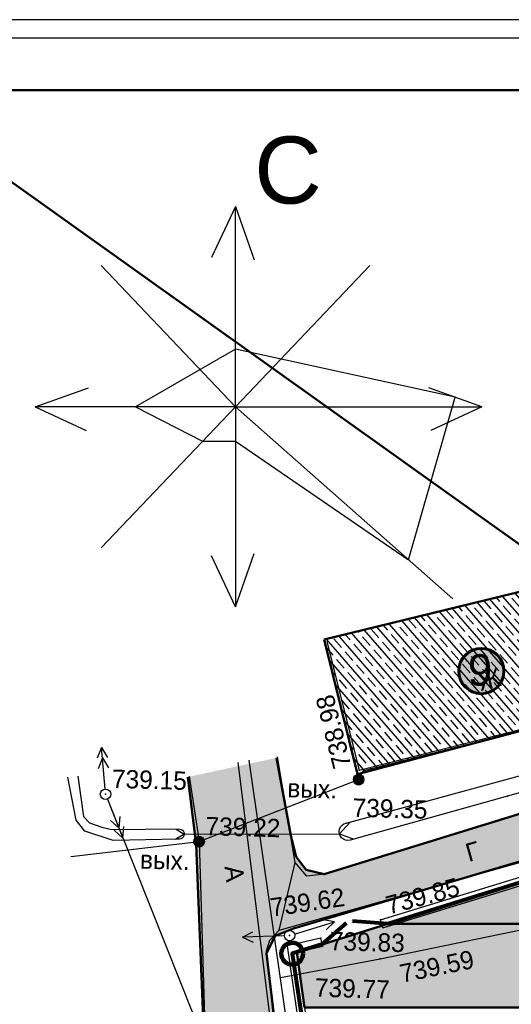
# Model space of a CAD drawing. Header units: millimetres. Extents: x -257011 to 237647566, y 2784933 to 6706507.
# Tile 362 of 451: x 9832962 to 9856470, y 5951580 to 5998658. Entities that reach past the tile are written whole.
import ezdxf

# ---------------------------------------------------------------- set-up
doc = ezdxf.new("R2010")
doc.units = ezdxf.units.MM
doc.header["$LTSCALE"] = 1000
doc.header["$PDMODE"] = 32
doc.header["$PDSIZE"] = 0.3
for name, pattern in [('Д_ТРОТ_ТРУБА', [3, 1.5, -1.5]), ('ДОРОГИ_СТРОЯЩ', [9, 8, -1]), ('Контура низ откосов  Штриховая 0.1-0.5 - - - - - - -', [0.6, 0.1, -0.5])]:
    doc.linetypes.add(name, pattern=pattern)
for name, color, linetype in [('(002) Рамка', 7, 'Continuous'), ('(004) Точки рельефа', 7, 'Continuous'), ('(007) Здания', 7, 'Continuous'), ('(013) Газопровод', 30, 'ИК_Газопровод -------г--------'), ('(014) Водопровод', 5, 'ИК_Водопровод -------в--------'), ('(022) Возд. Линии', 7, 'Continuous'), ('(025) Дорога', 7, 'Continuous'), ('(027) Гидрография', 7, 'Continuous'), ('(028) Гидротехн.', 7, 'Continuous'), ('(040) Ограда', 7, 'Continuous'), ('Слой1', 1, 'Continuous')]:
    doc.layers.add(name, color=color, linetype=linetype)
doc.layers.add('.', color=7, linetype='Continuous', lineweight=15)
doc.layers.add('Ф А С А Д', color=250, linetype='Continuous', lineweight=15)
doc.styles.add('BM-431', font='txt')
doc.styles.add('D-431', font='txt', dxfattribs={"width": 2})
doc.styles.add('P-131', font='txt')
doc.styles.add('Roman', font='romans')
doc.styles.get("Standard").update_dxf_attribs({"font": 'ARIALN.TTF'})
doc.styles.add('WMF-Times New Roman0', font='times.ttf')
doc.linetypes.add('FENCELINE2', pattern='A,6.35,-2.54,[132,ltypeshp.shx,S=2.54,R=0,X=-2.54,Y=0],-2.54,25.4', length=36.83)
doc.linetypes.add('KANALIS_K', pattern='A,1,["<",Standard,S=1.8,R=0,X=-0.9,Y=-0.9],3,-1,["К",Standard,S=1.8,R=0,X=-0.9,Y=-0.9],-1,10', length=16)
doc.linetypes.add('ИК_Водопровод -------в--------', pattern='A,9,-0.6,["В",Standard,S=1.2,R=0,X=0,Y=-0.6],-1.2', length=10.8)
doc.linetypes.add('ИК_Воздушка ------- --------', pattern='A,9,-0.6,["Z",Standard,S=1.2,R=70,X=0.6,Y=-0.65],-1', length=10.6)
doc.linetypes.add('ИК_Газопровод -------г--------', pattern='A,9,-0.6,["Г",Standard,S=1.2,R=0,X=0,Y=-0.6],-1.2', length=10.8)
doc.linetypes.add('ОГРАДА_БЕТ', pattern='A,4,["|",Standard,S=0.8,R=0,X=0,Y=-0.8],4', length=8)

# ---------------------------------------------------------------- blocks, each defined once
blk = doc.blocks.new('*X145')
at = {"color": 0}
for p, q in [((9.5, 5.08), (10.49, 5.08)), ((9.5, 5.07), (10.49, 5.07)), ((9.5, 5.06), (10.49, 5.06)), ((9.5, 5.05), (10.49, 5.05)), ((9.5, 5.04), (10.49, 5.04)), ((9.5, 5.03), (10.49, 5.03)), ((9.5, 5.02), (10.5, 5.02)), ((9.5, 5.01), (10.5, 5.01)), ((9.5, 5), (10.5, 5)), ((9.5, 4.99), (10.5, 4.99)), ((9.5, 4.98), (10.5, 4.98)), ((9.5, 4.97), (10.5, 4.97)), ((9.5, 4.96), (10.49, 4.96)), ((9.5, 4.95), (10.49, 4.95)), ((9.5, 4.94), (10.49, 4.94)), ((9.5, 4.93), (10.49, 4.93)), ((9.5, 4.92), (10.49, 4.92)), ((9.5, 4.91), (10.49, 4.91)), ((9.5, 4.9), (10.49, 4.9)), ((9.51, 5.12), (10.48, 5.12)), ((9.51, 5.11), (10.48, 5.11)), ((9.51, 5.1), (10.48, 5.1)), ((9.51, 5.09), (10.49, 5.09)), ((9.51, 4.89), (10.49, 4.89)), ((9.51, 4.88), (10.48, 4.88)), ((9.51, 4.87), (10.48, 4.87)), ((9.51, 4.86), (10.48, 4.86)), ((9.52, 5.16), (10.47, 5.16)), ((9.52, 5.15), (10.47, 5.15)), ((9.52, 5.14), (10.47, 5.14)), ((9.52, 5.13), (10.48, 5.13)), ((9.52, 4.85), (10.48, 4.85)), ((9.52, 4.84), (10.47, 4.84)), ((9.52, 4.83), (10.47, 4.83)), ((9.53, 5.18), (10.46, 5.18)), ((9.53, 5.17), (10.46, 5.17)), ((9.53, 4.82), (10.47, 4.82)), ((9.53, 4.81), (10.46, 4.81)), ((9.53, 4.8), (10.46, 4.8)), ((9.54, 5.2), (10.45, 5.2)), ((9.54, 5.19), (10.46, 5.19)), ((9.54, 4.79), (10.45, 4.79)), ((9.54, 4.78), (10.45, 4.78)), ((9.55, 5.22), (10.44, 5.22)), ((9.55, 5.21), (10.45, 5.21)), ((9.55, 4.77), (10.44, 4.77)), ((9.55, 4.76), (10.44, 4.76)), ((9.56, 5.24), (10.43, 5.24)), ((9.56, 5.23), (10.44, 5.23)), ((9.56, 4.75), (10.43, 4.75)), ((9.56, 4.74), (10.43, 4.74)), ((9.57, 5.26), (10.42, 5.26)), ((9.57, 5.25), (10.43, 5.25)), ((9.57, 4.73), (10.42, 4.73)), ((9.58, 5.27), (10.41, 5.27)), ((9.58, 4.72), (10.41, 4.72)), ((9.58, 4.71), (10.41, 4.71)), ((9.59, 5.29), (10.4, 5.29)), ((9.59, 5.28), (10.41, 5.28)), ((9.6, 5.3), (10.39, 5.3)), ((9.61, 5.31), (10.38, 5.31)), ((9.62, 5.32), (10.37, 5.32)), ((9.63, 5.33), (10.37, 5.33)), ((9.64, 5.34), (10.36, 5.34)), ((9.65, 5.35), (10.35, 5.35)), ((9.66, 5.36), (10.34, 5.36)), ((9.67, 5.37), (10.32, 5.37)), ((9.68, 5.38), (10.31, 5.38)), ((9.69, 5.39), (10.3, 5.39)), ((9.71, 5.4), (10.29, 5.4)), ((9.72, 5.41), (10.27, 5.41)), ((9.74, 5.42), (10.26, 5.42)), ((9.75, 5.43), (10.24, 5.43)), ((9.77, 5.44), (10.22, 5.44)), ((9.79, 5.45), (10.2, 5.45)), ((9.82, 5.46), (10.18, 5.46)), ((9.85, 5.47), (10.15, 5.47)), ((9.88, 5.48), (10.11, 5.48)), ((9.94, 5.49), (10.05, 5.49)), ((9.59, 4.7), (10.4, 4.7)), ((9.6, 4.69), (10.39, 4.69)), ((9.61, 4.68), (10.39, 4.68)), ((9.61, 4.67), (10.38, 4.67)), ((9.62, 4.66), (10.37, 4.66)), ((9.63, 4.65), (10.36, 4.65)), ((9.64, 4.64), (10.35, 4.64)), ((9.65, 4.63), (10.34, 4.63)), ((9.66, 4.62), (10.33, 4.62)), ((9.67, 4.61), (10.32, 4.61)), ((9.69, 4.6), (10.31, 4.6)), ((9.7, 4.59), (10.29, 4.59)), ((9.71, 4.58), (10.28, 4.58)), ((9.73, 4.57), (10.26, 4.57)), ((9.75, 4.56), (10.25, 4.56)), ((9.76, 4.55), (10.23, 4.55)), ((9.78, 4.54), (10.21, 4.54)), ((9.81, 4.53), (10.18, 4.53)), ((9.83, 4.52), (10.16, 4.52)), ((9.87, 4.51), (10.12, 4.51)), ((9.91, 4.5), (10.08, 4.5))]:
    blk.add_line(p, q, dxfattribs=at)
blk = doc.blocks.new('I01070')
at = {"color": 0}
blk.add_circle((0.05, 0.03), 0.5, dxfattribs=at)
blk.add_blockref('*X145', (-9.95, -4.96), dxfattribs=at)
blk = doc.blocks.new('strela1')
at = {"layer": '(022) Возд. Линии'}
for p, q in [((-2, 0), (-1.5, 0.25)), ((0, 0), (-2, 0)), ((-2, 0), (-1.5, -0.25)), ((-1.5, 0), (-1, 0.25)), ((-1.5, 0), (-1, -0.25))]:
    blk.add_line(p, q, dxfattribs=at)
blk = doc.blocks.new('strela2')
at = {"layer": '(022) Возд. Линии'}
for p, q in [((0, 0), (2, 0)), ((1.5, 0), (1, 0.25)), ((1.5, 0), (1, -0.25)), ((2, 0), (1.5, 0.25)), ((2, 0), (1.5, -0.25))]:
    blk.add_line(p, q, dxfattribs=at)
blk = doc.blocks.new('*U1753')
at = {"layer": '(022) Возд. Линии'}
for name, p, rotation in [('strela2', (-0.028, 0.248), 96.47992713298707), ('strela1', (0.1, -0.231), 113.3250230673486)]:
    blk.add_blockref(name, p, dxfattribs=dict(at, rotation=rotation))
blk = doc.blocks.new('STOLB')
at = {"layer": '(022) Возд. Линии'}
blk.add_circle((0, 0), 0.25, dxfattribs=at)
blk = doc.blocks.new('S1')
at = {"layer": '(022) Возд. Линии'}
for p, q in [((-2, 0), (-1.5, 0.25)), ((-2, 0), (-1.5, -0.25)), ((0, 0), (-2, 0))]:
    blk.add_line(p, q, dxfattribs=at)
blk = doc.blocks.new('S2')
at = {"layer": '(022) Возд. Линии'}
for p, q in [((0, 0), (2, 0)), ((2, 0), (1.5, 0.25)), ((2, 0), (1.5, -0.25))]:
    blk.add_line(p, q, dxfattribs=at)
blk = doc.blocks.new('*U1754')
at = {"layer": '(022) Возд. Линии'}
for name, p, rotation in [('S2', (0.234, 0.078), 18.36583464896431), ('S1', (-0.251, -0.017), 3.772132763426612)]:
    blk.add_blockref(name, p, dxfattribs=dict(at, rotation=rotation))
blk = doc.blocks.new('kjvklglhl')
at = {"layer": '(004) Точки рельефа'}
for p in [(262.309, 531.963), (269.42, 530.914), (250.212, 530.463), (261.752, 529.408), (254.747, 528.326), (263.515, 524.826), (259.197, 523.959), (260.697, 523.867), (259.102, 523.459), (263.562, 522.973)]:
    blk.add_point(p, dxfattribs=at)
at = {"layer": '(007) Здания'}
for points in [[(260.584, 538.067), (262.309, 531.963), (275.681, 535.741), (273.956, 541.846)], [(263.643, 524.447), (294.035, 534.706)], [(263.643, 524.447), (263.515, 524.826)], [(260.697, 523.867), (259.102, 523.459), (272.919, 444.041), (279.772, 407.727), (310.568, 407.829), (331.929, 406.641), (338.864, 406.255)], [(260.797, 523.48), (260.697, 523.867)]]:
    blk.add_lwpolyline(points, dxfattribs=at)
at = {"layer": '(013) Газопровод', "linetype": 'ИК_Воздушка ------- --------', "ltscale": 0.5, "flags": 128}
for points in [[(262.29, 531.509), (262.515, 531.951), (298.425, 542.098)], [(248.63, 527.436), (254.747, 528.326)]]:
    blk.add_lwpolyline(points, dxfattribs=at)
at = {"layer": '(013) Газопровод', "ltscale": 0.5, "flags": 128}
for points in [[(278.367, 408.415), (257.036, 532.282)], [(254.747, 528.326), (262.29, 531.509)], [(258.816, 521.941), (263.562, 522.973), (292.909, 529.889)]]:
    blk.add_lwpolyline(points, dxfattribs=at)
at = {"layer": '(014) Водопровод', "ltscale": 0.5, "flags": 128}
blk.add_lwpolyline([(325.711, 440.112), (326.312, 440.162), (325.744, 440.975), (323.361, 447.342), (313.499, 509.603), (261.079, 502.552), (256.511, 532.162)], dxfattribs=at)
at = {"layer": '(022) Возд. Линии', "color": 1}
blk.add_lwpolyline([(250.311, 530.231), (261.316, 504.709), (269.524, 457.39), (280.83, 410.667), (321.945, 409.43), (327.393, 409.266)], dxfattribs=at)
at = {"layer": '(025) Дорога', "linetype": 'Д_ТРОТ_ТРУБА', "flags": 128}
for points in [[(276.271, 401.474), (276.032, 403.339), (271.153, 441.699), (264.611, 481.335), (258.554, 519.926), (258.12, 523.201), (258.253, 523.704), (258.69, 524.198), (277.345, 530.037), (292.802, 535.347), (297.832, 536.245), (297.413, 538.591), (292.678, 537.746), (274.449, 531.593), (260.769, 526.931), (259.947, 526.822), (259.362, 527.449), (258.374, 532.486)], [(254.176, 531.447), (254.747, 528.326), (255.283, 519.313), (261.281, 477.255), (267.133, 440.193), (271.605, 408.84), (272.687, 401.176)]]:
    blk.add_lwpolyline(points, dxfattribs=at)
at = {"layer": '(025) Дорога', "linetype": 'Контура низ откосов  Штриховая 0.1-0.5 - - - - - - -'}
blk.add_lwpolyline([(258.69, 524.198), (259.362, 527.449)], dxfattribs=at)
at = {"layer": '(027) Гидрография', "color": 3}
for points in [[(298.235, 539.815), (298.194, 539.804), (285.081, 536.345), (281.154, 534.597), (269.42, 530.914), (261.971, 528.6, -1.037307), (261.752, 529.408), (280.854, 535.202), (285.037, 537.208), (298.041, 540.503)], [(248.858, 531.289), (249.19, 529.366), (249.478, 529.077), (250.086, 528.887), (250.566, 528.79), (253.741, 528.901, -1.1678), (253.738, 528.412), (250.644, 528.262), (249.278, 528.679), (248.835, 529.19), (248.385, 531.235)]]:
    blk.add_lwpolyline(points, format="xyb", dxfattribs=at)
at = {"layer": '(028) Гидротехн.', "linetype": 'Д_ТРОТ_ТРУБА', "flags": 128}
blk.add_lwpolyline([(253.633, 528.897), (254.025, 528.656), (253.61, 528.406), (254.023, 528.655), (261.443, 528.891), (261.94, 529.465), (261.443, 528.891), (262.147, 528.655)], dxfattribs=at)
at = {"layer": '(040) Ограда', "linetype": 'ОГРАДА_БЕТ', "ltscale": 0.5, "flags": 128}
for points in [[(263.515, 524.826), (293.983, 535.111)], [(260.797, 523.48), (259.559, 523.163), (273.312, 444.113), (280.104, 408.128), (310.579, 408.229), (324.695, 407.444)]]:
    blk.add_lwpolyline(points, dxfattribs=at)
at = {"layer": '(013) Газопровод', "color": 0, "linetype": 'Continuous', "xscale": 0.5, "yscale": 0.5, "zscale": 0.5}
for p in [(262.265, 531.494), (254.722, 528.311)]:
    blk.add_blockref('I01070', p, dxfattribs=at)
at = {"layer": '(022) Возд. Линии'}
for name, p in [('*U1753', (250.212, 530.463)), ('STOLB', (250.212, 530.463)), ('*U1754', (259.197, 523.959)), ('STOLB', (259.197, 523.959))]:
    blk.add_blockref(name, p, dxfattribs=at)
at = {"layer": '(004) Точки рельефа', "style": 'D-431'}
for s, rotation, p in [('738.98', 105.7786, (261.927, 532.154)), ('739.85', 16.8516, (263.917, 525.087)), ('739.62', 9.9559, (258.318, 524.836)), ('739.59', 13.2603, (264.634, 521.847))]:
    blk.add_text(s, height=0.875, rotation=rotation, dxfattribs=at).set_placement(p)
for s, p in [('739.15', (250.499, 530.778)), ('739.35', (262.04, 529.723)), ('739.22', (255.034, 528.641)), ('739.83', (261.133, 523.317)), ('739.77', (260.479, 521.072))]:
    blk.add_text(s, height=0.875, dxfattribs=at).set_placement(p)
at = {"layer": '(007) Здания', "color": 0, "style": 'P-131'}
blk.add_text('Ж', height=0.88, rotation=15.7786, dxfattribs=at).set_placement((267.997, 535.897))
at = {"layer": '(013) Газопровод', "color": 0, "linetype": 'Continuous', "style": 'BM-431'}
for p in [(258.896, 530.568), (251.948, 526.954)]:
    blk.add_text('вых.', height=0.875, dxfattribs=at).set_placement(p)
at = {"layer": '(025) Дорога', "linetype": 'ДОРОГИ_СТРОЯЩ', "style": 'BM-431'}
for s, rotation, p in [('Г', 17.3814, (267.663, 527.71)), ('A', 278.0382, (255.996, 527.165))]:
    blk.add_text(s, height=0.875, rotation=rotation, dxfattribs=at).set_placement(p)
blk = doc.blocks.new('вкпвера')
at = {"lineweight": 30}
blk.add_lwpolyline([(10210745.6, 5709767), (10210596.3, 5709681.1), (10210696.7, 5709629.8), (10210745.6, 5709629.8), (10211004.1, 5709452.6), (10211073.7, 5709695.1), (10210745.6, 5709767)], dxfattribs=at)
at = {"layer": 'Слой1'}
for p, q in [((10210745.6, 5709979.8), (10210709.9, 5709903.7)), ((10210745.6, 5709681.1), (10210745.6, 5709979.8)), ((10210745.6, 5709979.8), (10210773.5, 5709900.5)), ((10210745.6, 5709681.1), (10210545.3, 5709891.7)), ((10210745.6, 5709681.1), (10210946, 5709891.7)), ((10210446.9, 5709681.1), (10210526.3, 5709709.1)), ((10211113.3, 5709681.1), (10211034, 5709709.1)), ((10210745.6, 5709681.1), (10210446.9, 5709681.1)), ((10210446.9, 5709681.1), (10210523.1, 5709645.4)), ((10210745.6, 5709681.1), (10210545.3, 5709470.6)), ((10210745.6, 5709681.1), (10211113.3, 5709681.1)), ((10210745.6, 5709681.1), (10210745.6, 5709382.4)), ((10210745.6, 5709681.1), (10211070.2, 5709394.2)), ((10211113.3, 5709681.1), (10211037.2, 5709645.4)), ((10210745.6, 5709382.4), (10210709.9, 5709458.6)), ((10210745.6, 5709382.4), (10210773.5, 5709461.8))]:
    blk.add_line(p, q, dxfattribs=at)
at = {"lineweight": 9, "insert": (10210773.7, 5710084.3), "char_height": 100, "width": 99.5, "attachment_point": 1}
blk.add_mtext('{\\fArial|b0|i0|c204|p34;С}', dxfattribs=at)

msp = doc.modelspace()

# ---------------------------------------------------------------- hatches: boundary and pattern name
at = {"layer": '.', "lineweight": 50, "ltscale": 1000, "transparency": 33554687}
h = msp.add_hatch(color=256, dxfattribs=at)
h.dxf.hatch_style = 1
h.set_gradient(color1=(132, 132, 132), color2=(132, 132, 132), tint=1)
h.paths.add_polyline_path([(9844766.374, 5954004.227), (9845180.347, 5954855.271), (9846058.116, 5955199.88), (9880232.328, 5965329.153), (9884418.893, 5965892.397), (9883774.783, 5968306.279), (9879721.76, 5967709.681), (9867562.796, 5963982.163), (9847522.102, 5957795.79), (9846661.893, 5958014.004), (9846189.065, 5958638.985), (9845934.666, 5959655.898), (9845249.227, 5963366.072), (9840996.996, 5962447.556), (9841407.601, 5959215.54), (9841766.928, 5950135.096), (9855991.756, 5831149.895), (9859777.838, 5831602.526), (9857220.759, 5856446.154), (9855560.736, 5872126.754), (9852668.667, 5893602.942), (9850112.354, 5912016.403), (9847245.082, 5933326.244)])
at = {"linetype": 'KANALIS_K', "ltscale": 1000}
h = msp.add_hatch(dxfattribs=at)
h.set_pattern_fill('JIS_STN_1E', color=252, scale=550, angle=266, style=0)
h.set_pattern_definition([(311, (-369784.8, 240946.7), (415.09027, 360.832466), []), (311, (-369811.85, 240559.9), (415.09027, 360.832466), [550, -275])])
h.paths.add_polyline_path([(9876188.039, 5973852.678), (9877168.44, 5969778.811), (9885218.138, 5971787.707), (9884236.175, 5975722.458)])
h.paths.add_polyline_path([(9847521.447, 5969018.038), (9849108.839, 5962590.334), (9862646.717, 5966177.77), (9861060.779, 5972325.91)])
at = {"lineweight": 50}
h = msp.add_hatch(color=1, dxfattribs=at)
h.set_gradient(color1=(255, 255, 255), one_color=1, tint=1)
h.paths.add_polyline_path([(9853957.212, 5967513.482, 1), (9856118.558, 5967513.482, 1)])
at = {"ltscale": 1000}
h = msp.add_hatch(dxfattribs=at)
h.set_pattern_fill('AR-SAND', color=252, scale=15, angle=266, style=0)
h.set_pattern_definition([(303.5, (-200030.46, 693810), (734.005765, -27.267607), [0, -579.12, 0, -647.7, 0, -619.125]), (273.5, (-200030.5, 693810), (1025.58269, -747.64719), [0, -312.42, 0, -521.97, 0, -200.025]), (233.5, (-199997.8, 694277.5), (-80.614732, -1183.74871), [0, -190.5, 0, -685.8, 0, -895.35]), (223.5, (-199997.8, 694277.5), (253.68491, -1165.87085), [0, -95.25, 0, -449.58, 0, -514.35])])
edge = h.paths.add_edge_path()
edge.add_line((9877517.73, 5949454.613), (9877517.73, 5943411.652))
edge.add_line((9877517.73, 5943411.652), (9869730.99, 5943411.652))
edge.add_line((9869730.99, 5943411.652), (9869458.67, 5945876.941))
edge.add_line((9869458.67, 5945876.941), (9866675.598, 5945569.518))
edge.add_line((9866675.598, 5945569.518), (9867410.877, 5938913.104))
edge.add_line((9867410.877, 5938913.104), (9870193.949, 5939220.527))
edge.add_line((9870193.949, 5939220.527), (9869885.637, 5942011.652))
edge.add_line((9869885.637, 5942011.652), (9877517.73, 5942011.652))
edge.add_line((9877517.73, 5942011.652), (9877517.73, 5932406.446))
edge.add_line((9877517.73, 5932406.446), (9921217.73, 5932406.446))
edge.add_line((9921217.73, 5932406.446), (9921217.73, 5963806.446))
edge.add_line((9921217.73, 5963806.446), (9877517.73, 5963806.446))
edge.add_line((9877517.73, 5963806.446), (9877517.73, 5957166.861))
edge.add_arc((9875563.067, 5957397.632), 1968.239, 270.014971, 353.2667331, ccw=False)
edge.add_line((9875563.581, 5955429.393), (9850567.592, 5955429.904))
edge.add_line((9850567.592, 5955429.904), (9846206.564, 5954062.981))
edge.add_line((9846206.564, 5954062.981), (9846588.756, 5951429.904))
edge.add_line((9846588.756, 5951429.904), (9875495.332, 5951429.904))
edge.add_arc((9875459.678, 5949370.44), 2059.773, 2.3420609, 89.0081847, ccw=False)
h.paths.add_polyline_path([(9881117.73, 5936006.446), (9916217.73, 5936006.446), (9916217.73, 5948256.446), (9916217.73, 5960206.446), (9915867.73, 5959856.446), (9915867.73, 5948056.444), (9914517.73, 5948056.444), (9914517.73, 5945056.444), (9913817.73, 5945056.446), (9913817.73, 5949456.446), (9914417.73, 5949456.446), (9914417.73, 5951256.452), (9913817.73, 5951256.452), (9913817.73, 5955756.446), (9914967.73, 5955756.446), (9914967.73, 5958356.446), (9913817.73, 5958356.446), (9913817.73, 5960206.446), (9881117.73, 5960206.446)], flags=16)
at = {"layer": 'Ф А С А Д', "linetype": 'KANALIS_K', "ltscale": 1000}
h = msp.add_hatch(dxfattribs=at)
h.set_pattern_fill('CROSS', color=92, scale=40, angle=95)
h.set_pattern_definition([(95, (-369784.8, 240946.69), (-275.171012, 230.8958947), [127, -381]), (185, (-369727.08, 241015.48), (-230.8958947, -275.171012), [127, -381])])
h.paths.add_polyline_path([(9921217.73, 5953605.412), (9950236.643, 5954125.299), (9950236.643, 5945642.402), (9921217.73, 5945642.402)], flags=17)
h.paths.add_polyline_path([(9921217.73, 5929508.025), (9965075.905, 5929508.025), (9965075.905, 5918602.035), (9921217.73, 5918602.035)], flags=17)
h.paths.add_polyline_path([(9921217.73, 5931355.965), (9924954.845, 5931355.965), (9924954.845, 5934767.375), (9923086.705, 5934767.375), (9923086.705, 5938294.298), (9924954.845, 5938294.298), (9924954.845, 5943794.342), (9921217.73, 5943794.342)], flags=17)
h.paths.add_polyline_path([(9921217.73, 5904720.084), (9924954.845, 5904720.084), (9924954.845, 5909523.015), (9923974.518, 5909523.015), (9923974.518, 5913049.938), (9924954.845, 5913049.938), (9924954.845, 5916769.622), (9921217.73, 5916769.622)], flags=17)
edge = h.paths.add_edge_path()
edge.add_line((9923438.322, 5890822.617), (9959401.212, 5891598.875))
edge.add_line((9959401.212, 5891598.875), (9959401.212, 5902995.951))
edge.add_line((9959401.212, 5902995.951), (9921217.73, 5902995.951))
edge.add_line((9921217.73, 5902995.951), (9921217.73, 5892854.285))
edge.add_arc((9923315.489, 5892917.738), 2098.718, 181.732534, 273.3553239)
h.paths.add_polyline_path([(9975551.656, 5892794.876), (9978170.039, 5892794.876), (9978170.039, 5930145.122), (9975551.656, 5930145.122)])
edge = h.paths.add_edge_path()
edge.add_line((9985014.249, 5893716.794), (9985014.249, 5926980.874))
edge.add_line((9985014.249, 5926980.874), (9987900.96, 5926980.874))
edge.add_line((9987900.96, 5926980.874), (9987900.96, 5947189.27))
edge.add_line((9987900.96, 5947189.27), (9985126.142, 5947189.27))
edge.add_line((9985126.142, 5947189.27), (9985126.142, 5959737.899))
edge.add_line((9985126.142, 5959737.899), (9921217.73, 5960392.167))
edge.add_line((9921217.73, 5960392.167), (9921217.73, 5963806.446))
edge.add_line((9921217.73, 5963806.446), (9877517.73, 5963806.446))
edge.add_line((9877517.73, 5963806.446), (9877517.73, 5957166.861))
edge.add_arc((9875563.067, 5957397.632), 1968.239, 270, 353.2667331, ccw=False)
edge.add_line((9875563.067, 5955429.393), (9850567.592, 5955429.904))
edge.add_line((9850567.592, 5955429.904), (9880944.707, 5964914.801))
edge.add_line((9880944.707, 5964914.801), (9887642.431, 5965307.662))
edge.add_line((9887642.431, 5965307.662), (9969514.651, 5963700.379))
edge.add_line((9969514.651, 5963700.379), (9985126.142, 5962917.392))
edge.add_line((9985126.142, 5962917.392), (9997469.476, 5962057.538))
edge.add_line((9997469.476, 5962057.538), (9996574.64, 5895220.181))
edge.add_line((9996574.64, 5895220.181), (9994990.386, 5893966.702))
edge.add_line((9994990.386, 5893966.702), (9985014.249, 5893716.794))
h.paths.add_polyline_path([(9975167.226, 5943912.88), (9978220.398, 5943912.88), (9978220.398, 5956280.912), (9975167.226, 5956280.912)], flags=17)

# ---------------------------------------------------------------- linework, layer by layer
at = {"layer": '(002) Рамка', "color": 0, "lineweight": 60, "ltscale": 1000}
msp.add_circle((9855037.885, 5967513.482), 1080.673, dxfattribs=at)
at = {"layer": '(022) Возд. Линии', "color": 6, "linetype": 'Continuous', "lineweight": 140}
msp.add_circle((9845992.067, 5954001.25), 521.317, dxfattribs=at)
at = {"lineweight": 50, "ltscale": 1000}
msp.add_line((9821687.281, 5998658.246), (10116156.977, 5788658.246), dxfattribs=at)
at = {"color": 5, "linetype": 'FENCELINE2', "lineweight": 80, "ltscale": 0.1}
for p, q in [((9847428.638, 5954449.803), (9848592.541, 5955475.913)), ((9850567.592, 5955429.904), (9848883.599, 5955556.991))]:
    msp.add_line(p, q, dxfattribs=at)
at = {"color": 5}
msp.add_lwpolyline([(9821687.281, 5789542.175), (10116156.977, 5789542.175), (10116156.977, 5997774.318), (9821687.281, 5997774.318)], close=True, dxfattribs=at)
at = {"lineweight": 50, "ltscale": 1000}
for points in [[(9847521.447, 5969018.038), (9849108.839, 5962590.334), (9862646.717, 5966177.77), (9861060.779, 5972325.91), (9847521.447, 5969018.038)], [(9883774.783, 5968306.279), (9879721.76, 5967709.681), (9865551.973, 5963365.714), (9847522.102, 5957795.79), (9846661.893, 5958014.004), (9846189.065, 5958638.985), (9845934.666, 5959655.898), (9845249.227, 5963366.072)], [(9859777.838, 5831602.526), (9857220.759, 5856446.154), (9855560.736, 5872126.754), (9852668.667, 5893602.942), (9850112.354, 5912016.403), (9847245.082, 5933326.244), (9844766.374, 5954004.227), (9845180.347, 5954855.271), (9846058.116, 5955199.88), (9880232.328, 5965329.153), (9884418.893, 5965892.397)], [(9840996.996, 5962447.556), (9841407.601, 5959215.54), (9841766.928, 5950135.096), (9855986.877, 5831190.701)]]:
    msp.add_lwpolyline(points, dxfattribs=at)
at = {"color": 1, "ltscale": 0.1, "const_width": 100}
msp.add_lwpolyline([(9997853.142, 5962139.191), (9969514.651, 5963700.379), (9920329.28, 5964740.514), (9915849.55, 5964835.248), (9887642.431, 5965307.662), (9880944.707, 5964914.801), (9845992.067, 5954001.25), (9863322.13, 5837924.519), (9894469.88, 5837178.658), (9922037.137, 5834938.299), (9922979.654, 5858358.406), (9947906.181, 5858125.916), (9955574.739, 5856529.211), (9956373.525, 5866109.48), (9964576.75, 5865565.741), (9964606.898, 5866020.576), (9972502.999, 5865414.22), (9972449.45, 5864716.897), (9994220.759, 5863160.628), (9996598.136, 5889360.367), (9996855.138, 5894677.407), (9996771.747, 5909942.53), (9997853.142, 5962139.191)], dxfattribs=at)
at = {"color": 5, "linetype": 'FENCELINE2', "lineweight": 80, "ltscale": 0.1}
for points in [[(9915674.502, 5964838.179), (9887642.431, 5965307.662), (9880944.707, 5964914.801), (9850567.592, 5955429.904)], [(9847427.205, 5954456.145), (9845992.067, 5954001.25), (9863322.13, 5837924.519), (9894469.88, 5837178.658), (9922037.137, 5834938.299), (9922979.654, 5858358.406), (9928141.227, 5858310.264)]]:
    msp.add_lwpolyline(points, dxfattribs=at)
at = {"lineweight": 50, "ltscale": 1000}
msp.add_lwpolyline([(9877517.73, 5932406.446), (9921217.73, 5932406.446), (9921217.73, 5963806.446), (9877517.73, 5963806.446), (9877517.73, 5957166.861, -0.386730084), (9875518.234, 5955429.904), (9850567.592, 5955429.904), (9846206.564, 5954062.981), (9846588.756, 5951429.904), (9875495.332, 5951429.904, -0.397271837), (9877517.73, 5949454.613)], format="xyb", close=True, dxfattribs=at)
at = {"layer": 'Defpoints', "color": 4}
msp.add_lwpolyline([(9821687.281, 5998658.246), (9821687.281, 5788658.246), (9970187.281, 5788658.246), (9970187.281, 5998658.246)], close=True, dxfattribs=at)
at = {"layer": 'Ф А С А Д', "color": 5, "lineweight": 50}
msp.add_lwpolyline([(9831603.097, 5792021.129), (10113678.023, 5792021.129), (10113678.023, 5995295.364), (9831603.097, 5995295.364)], close=True, dxfattribs=at)

# ---------------------------------------------------------------- block references
at = {"lineweight": 50, "xscale": 32.04162763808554, "yscale": 32.04162763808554, "zscale": 32.04162763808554}
msp.add_blockref('вкпвера', (-317325630.323, -176967321.677), dxfattribs=at)
at = {"lineweight": 5, "xscale": 999.9999999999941, "yscale": 999.9999999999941, "zscale": 999.9999999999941, "rotation": 358.3893224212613}
msp.add_blockref('kjvklglhl', (9572044.948, 5438402.386), dxfattribs=at)

# ---------------------------------------------------------------- texts
at = {"insert": (9853891.503, 5990746.777), "char_height": 2500, "width": 224024.15487, "attachment_point": 4, "style": 'WMF-Times New Roman0'}
msp.add_mtext('\\pi5289.225;Samarqand viloyati Toyloq tumani "Хоnсhоrbоg\'" МFY dagi 11-son maktabni rekonstruksiya qilish. (360 o\'quvchi o\'rinli qo\'shimcha bino qurish).', dxfattribs=at)
at = {"color": 250, "insert": (9855557.789, 5967556.813, 0), "char_height": 1500, "width": 156685.73039, "attachment_point": 6, "style": 'Roman'}
msp.add_mtext('\\pt64500;{\\fArial|b0|i0|c0|p34;9}', dxfattribs=at)

doc.saveas('drawing.dxf')
